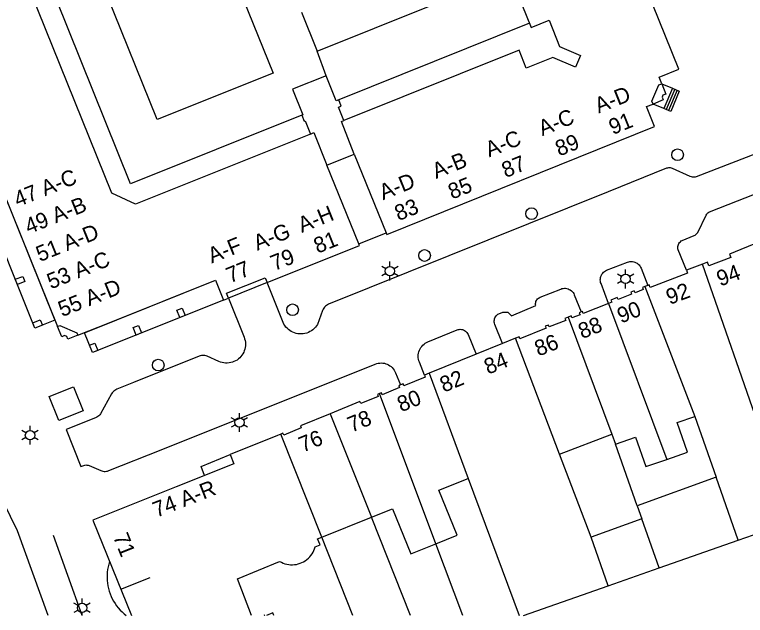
# Model space of a CAD drawing. Extents: x 122462 to 123306, y 485548 to 486417.
# Drawn here: x 122545.5 to 122615.4, y 485548.3 to 485605.8 of the extents above; entities that cross this region are included whole.
import ezdxf

# ---------------------------------------------------------------- set-up
doc = ezdxf.new("R2010")
doc.units = 0
for name, color, linetype in [('Level 1', 7, 'Continuous'), ('Level 10', 7, 'Continuous'), ('Level 11', 7, 'Continuous'), ('Level 17', 7, 'Continuous'), ('Level 19', 7, 'Continuous'), ('Level 2', 7, 'Continuous'), ('Level 22', 7, 'Continuous'), ('Level 23', 7, 'Continuous'), ('Level 30', 7, 'Continuous'), ('Level 31', 7, 'Continuous'), ('Level 33', 7, 'Continuous'), ('Level 34', 7, 'Continuous'), ('Level 4', 7, 'Continuous'), ('Level 5', 7, 'Continuous'), ('Level 50', 7, 'Continuous'), ('Level 53', 7, 'Continuous'), ('Level 58', 7, 'Continuous')]:
    doc.layers.add(name, color=color, linetype=linetype)

msp = doc.modelspace()

# ---------------------------------------------------------------- linework, layer by layer
at = {"layer": 'Level 1'}
for p, q in [((122575.382, 485591.416), (122578.002, 485592.476)), ((122578.002, 485592.476), (122581.051, 485584.94)), ((122578.431, 485583.88), (122575.382, 485591.416)), ((122611.32, 485581.939), (122609.771, 485581.351)), ((122606.063, 485579.896), (122605.789, 485579.789)), ((122593.42, 485574.85), (122592.19, 485574.351)), ((122592.19, 485574.351), (122589.647, 485573.319)), ((122589.647, 485573.319), (122585.17, 485571.499)), ((122585.17, 485571.499), (122584.719, 485571.316)), ((122610.57, 485567.374), (122612.608, 485561.561)), ((122597.639, 485563.756), (122602.628, 485565.653)), ((122602.628, 485565.653), (122602.978, 485564.715)), ((122600.66, 485555.809), (122597.639, 485563.756)), ((122612.608, 485561.561), (122605.066, 485558.816)), ((122588.903, 485561.433), (122593.763, 485548.322)), ((122605.066, 485558.816), (122605.517, 485557.576)), ((122574.9, 485555.807), (122579.65, 485557.716)), ((122605.517, 485557.576), (122600.66, 485555.809)), ((122607.166, 485552.871), (122614.725, 485555.521)), ((122602.289, 485551.162), (122607.166, 485552.871)), ((122594.188, 485548.322), (122602.289, 485551.162))]:
    msp.add_line(p, q, dxfattribs=at)
for points in [[(122560.028, 485629.679), (122559.989, 485629.769), (122553.479, 485627.159), (122546.969, 485624.549), (122547.73, 485622.658), (122534.62, 485617.34), (122533.779, 485615.38), (122539.073, 485602.225), (122537.16, 485601.456), (122537.361, 485600.955), (122537.78, 485601.123), (122540.672, 485593.931), (122542.652, 485589.007), (122542.233, 485588.839), (122542.435, 485588.338), (122544.349, 485589.107), (122549.63, 485575.969), (122549.863, 485576.064), (122551.487, 485575.365), (122551.58, 485575.13), (122554.564, 485576.331), (122564.72, 485580.417), (122565.489, 485578.499), (122565.978, 485578.697)], [(122573.81, 485594.395), (122557.098, 485587.683), (122554.825, 485588.725), (122546.352, 485609.8), (122547.264, 485612.128), (122563.98, 485618.83)], [(122602.121, 485617.777), (122591.348, 485613.442), (122594.91, 485604.592), (122596.627, 485605.283), (122597.643, 485602.76), (122599.649, 485601.906), (122599.174, 485600.79), (122596.981, 485601.724), (122594.456, 485600.707), (122593.773, 485602.426), (122577.019, 485595.681)], [(122607.401, 485599.206), (122607.147, 485599.836), (122609.049, 485600.6), (122602.121, 485617.777)], [(122575.306, 485599.961), (122572.097, 485598.676), (122573.07, 485596.244), (122572.978, 485596.207), (122573.216, 485595.613), (122573.308, 485595.65), (122573.81, 485594.395)], [(122577.019, 485595.681), (122576.509, 485596.953), (122576.761, 485597.054), (122576.519, 485597.657), (122576.268, 485597.557), (122575.306, 485599.961)], [(122606.582, 485597.267), (122606.472, 485597.54), (122607.137, 485599.1), (122607.401, 485599.206)], [(122581.051, 485584.94), (122581.11, 485584.789), (122606.719, 485595.1), (122605.951, 485597.013), (122606.582, 485597.267)], [(122619.721, 485585.023), (122619.651, 485585.191), (122618.861, 485584.881), (122619.023, 485584.487), (122616.917, 485583.665), (122616.751, 485584.061), (122613.871, 485582.911), (122614.001, 485582.571), (122611.901, 485581.771), (122611.777, 485582.115), (122611.32, 485581.939)], [(122569.667, 485580.181), (122578.489, 485583.729), (122578.431, 485583.88)], [(122609.771, 485581.351), (122609.872, 485581.086), (122606.308, 485579.715), (122606.217, 485579.958), (122606.063, 485579.896)], [(122565.978, 485578.697), (122565.793, 485579.158), (122569.482, 485580.642), (122569.667, 485580.181)], [(122605.789, 485579.789), (122605.558, 485579.695), (122605.632, 485579.51), (122604.857, 485579.201), (122604.783, 485579.386), (122604.456, 485579.255), (122604.53, 485579.069), (122603.228, 485578.55), (122603.154, 485578.736), (122602.548, 485578.494), (122602.622, 485578.309), (122602.314, 485578.186)], [(122602.314, 485578.186), (122599.894, 485577.22), (122599.82, 485577.405), (122599.711, 485577.362)], [(122599.711, 485577.362), (122599.524, 485577.287), (122599.598, 485577.101), (122598.823, 485576.792), (122598.749, 485576.978), (122598.45, 485576.858)], [(122598.45, 485576.858), (122598.151, 485576.739), (122598.225, 485576.553), (122596.657, 485575.927), (122596.583, 485576.113), (122596.271, 485575.989), (122596.345, 485575.803), (122593.836, 485574.802), (122593.762, 485574.987), (122593.42, 485574.85)], [(122584.719, 485571.316), (122584.795, 485571.131), (122582.759, 485570.295), (122582.683, 485570.48), (122582.435, 485570.378)], [(122582.435, 485570.378), (122582.256, 485570.305), (122582.332, 485570.119), (122580.688, 485569.444), (122580.611, 485569.63), (122580.414, 485569.549)], [(122580.414, 485569.549), (122580.218, 485569.469), (122580.294, 485569.283), (122578.626, 485568.598), (122578.55, 485568.784), (122575.708, 485567.617)], [(122575.708, 485567.617), (122572.867, 485566.45), (122572.941, 485566.271), (122571.263, 485565.577), (122571.187, 485565.76), (122570.975, 485565.666)], [(122607.881, 485563.253), (122609.863, 485563.948), (122608.871, 485566.779), (122610.57, 485567.374)], [(122570.975, 485565.666), (122570.679, 485565.534), (122566.138, 485563.713), (122566.491, 485562.831), (122560.984, 485560.625), (122553.002, 485557.426), (122556.698, 485548.322)], [(122602.978, 485564.715), (122604.907, 485565.39), (122605.899, 485562.559), (122607.881, 485563.253)], [(122614.725, 485555.521), (122619.84, 485557.314), (122617.817, 485563.163)], [(122585.811, 485555.18), (122587.834, 485555.992), (122586.101, 485560.307), (122588.903, 485561.433)], [(122579.65, 485557.716), (122581.675, 485558.529), (122583.408, 485554.214), (122585.811, 485555.18)], [(122568.164, 485548.322), (122566.834, 485551.818), (122570.87, 485553.489), (122571.033, 485553.401), (122571.202, 485553.327), (122571.376, 485553.267), (122571.555, 485553.22), (122571.737, 485553.189), (122571.921, 485553.172), (122572.106, 485553.169), (122572.29, 485553.182), (122572.473, 485553.209), (122572.653, 485553.251), (122572.829, 485553.307), (122573, 485553.376), (122573.165, 485553.46), (122573.322, 485553.556), (122573.472, 485553.665), (122573.612, 485553.785), (122573.742, 485553.916), (122573.862, 485554.057), (122573.969, 485554.207), (122574.064, 485554.366), (122574.147, 485554.531), (122574.215, 485554.703), (122574.27, 485554.879), (122574.73, 485555.079), (122574.502, 485555.647), (122574.9, 485555.807)], [(122569.447, 485548.322), (122569.434, 485548.355), (122569.351, 485548.322)], [(122570.308, 485548.322), (122570.213, 485548.559), (122569.621, 485548.322)]]:
    msp.add_lwpolyline(points, dxfattribs=at)
at = {"layer": 'Level 10'}
for points in [[(122606.582, 485597.267), (122606.472, 485597.54), (122607.137, 485599.1), (122607.401, 485599.206), (122607.799, 485598.209), (122607.527, 485598.101), (122607.453, 485597.929), (122607.559, 485597.66), (122606.582, 485597.267)], [(122547.469, 485575.809), (122542.435, 485588.338), (122544.349, 485589.107), (122549.386, 485576.581), (122547.469, 485575.809)], [(122552.969, 485573.479), (122552.206, 485575.382), (122564.72, 485580.417), (122565.489, 485578.499), (122552.969, 485573.479)], [(122550.623, 485574.746), (122550.519, 485575.006), (122550.303, 485575.098), (122550.026, 485574.987), (122549.63, 485575.969), (122549.863, 485576.064), (122551.487, 485575.365), (122551.58, 485575.13), (122550.623, 485574.746)], [(122563.678, 485561.704), (122563.373, 485562.573), (122566.138, 485563.713), (122566.491, 485562.831), (122563.678, 485561.704)]]:
    msp.add_lwpolyline(points, dxfattribs=at)
at = {"layer": 'Level 11'}
for p, q in [((122594.747, 485604.996), (122576.519, 485597.657)), ((122569.667, 485580.181), (122565.978, 485578.697))]:
    msp.add_line(p, q, dxfattribs=at)
for points in [[(122572.978, 485596.207), (122556.612, 485589.643), (122548.276, 485610.379), (122564.604, 485616.925)], [(122554.607, 485553.474), (122554.529, 485553.223), (122554.466, 485552.969), (122554.418, 485552.711), (122554.384, 485552.451), (122554.365, 485552.189), (122554.361, 485551.926), (122554.372, 485551.664), (122554.399, 485551.403), (122554.44, 485551.144), (122554.495, 485550.888), (122554.566, 485550.635), (122554.65, 485550.386), (122554.749, 485550.143), (122554.861, 485549.906), (122554.987, 485549.676), (122555.126, 485549.453), (122555.277, 485549.239), (122555.44, 485549.033), (122555.615, 485548.837), (122555.801, 485548.652), (122555.997, 485548.477), (122556.192, 485548.322)]]:
    msp.add_lwpolyline(points, dxfattribs=at)
at = {"layer": 'Level 17'}
for points in [[(122628.983, 485597.395), (122610.705, 485590.299), (122610.591, 485590.275), (122610.474, 485590.267), (122610.358, 485590.275), (122610.243, 485590.299), (122610.133, 485590.338), (122608.433, 485591.102), (122608.341, 485591.132), (122608.247, 485591.152), (122608.151, 485591.16), (122608.054, 485591.157), (122607.959, 485591.142), (122607.866, 485591.116), (122602.286, 485588.846), (122575.543, 485578.1), (122575.435, 485578.048)], [(122609.771, 485581.351), (122608.977, 485583.301), (122608.951, 485583.406), (122608.94, 485583.514), (122608.945, 485583.622), (122608.966, 485583.728), (122609.002, 485583.83), (122609.052, 485583.925), (122609.115, 485584.013), (122609.191, 485584.091), (122609.277, 485584.156), (122609.371, 485584.209), (122610.515, 485584.679), (122610.596, 485584.722), (122610.671, 485584.775), (122610.739, 485584.837), (122610.798, 485584.906), (122610.849, 485584.983), (122611.664, 485586.64), (122611.71, 485586.716), (122611.765, 485586.786), (122611.829, 485586.848), (122611.9, 485586.901), (122611.978, 485586.945), (122630.24, 485594.127)], [(122602.314, 485578.186), (122601.6, 485580.081), (122601.565, 485580.192), (122601.542, 485580.307), (122601.534, 485580.424), (122601.539, 485580.54), (122601.557, 485580.656), (122601.589, 485580.768), (122601.634, 485580.876), (122601.691, 485580.978), (122601.759, 485581.073), (122601.839, 485581.159), (122601.927, 485581.235), (122602.024, 485581.3), (122602.128, 485581.354), (122604.133, 485582.127), (122604.248, 485582.164), (122604.367, 485582.186), (122604.487, 485582.194), (122604.608, 485582.187), (122604.727, 485582.166), (122604.843, 485582.131), (122604.953, 485582.082), (122605.057, 485582.02), (122605.152, 485581.946), (122605.238, 485581.861), (122605.313, 485581.766), (122605.376, 485581.663), (122605.426, 485581.553), (122606.063, 485579.896)], [(122575.435, 485578.048), (122575.333, 485577.984), (122575.24, 485577.908), (122575.157, 485577.822), (122575.084, 485577.726), (122575.024, 485577.622), (122574.976, 485577.512), (122574.491, 485576.171), (122574.398, 485576.03), (122574.292, 485575.898), (122574.175, 485575.776), (122574.048, 485575.665), (122573.911, 485575.566), (122573.765, 485575.48), (122573.612, 485575.408), (122573.454, 485575.35), (122573.291, 485575.306), (122573.124, 485575.277), (122572.956, 485575.263), (122572.787, 485575.265), (122572.618, 485575.281), (122572.453, 485575.313), (122572.29, 485575.36), (122572.133, 485575.422), (122571.981, 485575.497), (122571.838, 485575.586), (122571.702, 485575.687), (122571.577, 485575.8), (122571.462, 485575.924), (122571.359, 485576.058), (122571.268, 485576.201), (122571.191, 485576.351), (122569.667, 485580.181)], [(122592.19, 485574.351), (122591.448, 485576.179), (122591.414, 485576.283), (122591.394, 485576.39), (122591.389, 485576.499), (122591.399, 485576.607), (122591.423, 485576.713), (122591.462, 485576.815), (122591.514, 485576.911), (122591.579, 485576.999), (122591.655, 485577.077), (122591.742, 485577.144), (122591.836, 485577.198), (122592.197, 485577.352), (122592.7, 485577.335), (122593.027, 485577.007), (122595.367, 485577.968), (122595.348, 485578.066), (122595.343, 485578.165), (122595.353, 485578.264), (122595.378, 485578.36), (122595.417, 485578.452), (122595.469, 485578.537), (122595.533, 485578.613), (122595.608, 485578.678), (122595.691, 485578.732), (122595.782, 485578.773), (122597.745, 485579.561), (122597.859, 485579.599), (122597.977, 485579.623), (122598.097, 485579.632), (122598.217, 485579.627), (122598.336, 485579.607), (122598.452, 485579.574), (122598.562, 485579.527), (122598.666, 485579.467), (122598.763, 485579.394), (122598.849, 485579.311), (122598.926, 485579.218), (122598.99, 485579.117), (122599.042, 485579.008), (122599.711, 485577.362)], [(122565.978, 485578.697), (122567.469, 485574.94), (122567.523, 485574.785), (122567.563, 485574.626), (122567.588, 485574.463), (122567.599, 485574.299), (122567.594, 485574.135), (122567.574, 485573.972), (122567.54, 485573.811), (122567.491, 485573.655), (122567.428, 485573.503), (122567.351, 485573.358), (122567.262, 485573.22), (122567.16, 485573.091), (122567.047, 485572.972), (122566.924, 485572.863), (122566.791, 485572.766), (122566.65, 485572.682), (122566.502, 485572.611), (122566.348, 485572.554), (122566.189, 485572.511), (122566.027, 485572.483), (122565.864, 485572.469), (122565.699, 485572.471), (122565.536, 485572.488), (122565.375, 485572.519), (122565.217, 485572.565), (122565.064, 485572.625), (122563.946, 485573.125), (122563.839, 485573.166), (122563.727, 485573.194), (122563.613, 485573.209), (122563.499, 485573.212), (122563.384, 485573.201), (122563.272, 485573.177), (122563.163, 485573.14), (122556.902, 485570.611), (122555.3, 485569.964), (122555.198, 485569.916), (122555.102, 485569.858), (122555.014, 485569.788), (122554.934, 485569.709), (122554.863, 485569.622), (122554.803, 485569.527), (122553.732, 485567.626), (122553.658, 485567.525), (122553.573, 485567.433), (122553.477, 485567.353), (122553.371, 485567.286), (122553.258, 485567.232), (122550.442, 485566.104), (122551.846, 485562.573), (122552.131, 485562.676), (122552.232, 485562.704), (122552.336, 485562.717), (122552.441, 485562.714), (122552.545, 485562.695), (122552.644, 485562.661), (122553.755, 485562.184), (122553.86, 485562.146), (122553.97, 485562.119), (122554.081, 485562.105), (122554.193, 485562.104), (122554.305, 485562.115), (122554.415, 485562.139), (122554.521, 485562.175), (122559.531, 485564.18), (122580.015, 485572.375), (122580.154, 485572.423), (122580.296, 485572.457), (122580.442, 485572.477), (122580.588, 485572.482), (122580.735, 485572.473), (122580.88, 485572.45), (122581.022, 485572.413), (122581.159, 485572.362), (122581.291, 485572.298), (122581.416, 485572.222), (122581.533, 485572.133), (122581.641, 485572.034), (122581.739, 485571.924), (122581.825, 485571.806), (122581.899, 485571.679), (122581.961, 485571.546), (122582.435, 485570.378)], [(122584.719, 485571.316), (122584.231, 485572.549), (122584.182, 485572.688), (122584.148, 485572.83), (122584.127, 485572.976), (122584.121, 485573.123), (122584.129, 485573.269), (122584.151, 485573.414), (122584.188, 485573.557), (122584.238, 485573.695), (122584.302, 485573.827), (122584.378, 485573.953), (122584.466, 485574.07), (122584.565, 485574.179), (122584.674, 485574.277), (122584.793, 485574.364), (122584.919, 485574.439), (122585.052, 485574.501), (122587.838, 485575.642), (122587.937, 485575.675), (122588.04, 485575.695), (122588.145, 485575.702), (122588.25, 485575.694), (122588.352, 485575.673), (122588.451, 485575.639), (122588.545, 485575.592), (122588.632, 485575.533), (122588.71, 485575.464), (122588.779, 485575.384), (122588.836, 485575.296), (122588.882, 485575.202), (122589.647, 485573.319)], [(122549.754, 485566.96), (122548.825, 485569.28), (122551.145, 485570.21), (122552.075, 485567.889), (122549.754, 485566.96)], [(122548.73, 485548.322), (122545.812, 485556.412), (122539.654, 485568.949), (122539.59, 485569.199)], [(122551.993, 485548.322), (122549.235, 485555.977)]]:
    msp.add_lwpolyline(points, dxfattribs=at)
at = {"layer": 'Level 19'}
for p, q in [((122605.066, 485558.816), (122602.978, 485564.715)), ((122583.39, 485548.322), (122579.65, 485557.716)), ((122588.386, 485548.322), (122585.811, 485555.18))]:
    msp.add_line(p, q, dxfattribs=at)
for points in [[(122559.163, 485595.778), (122554.344, 485607.763), (122565.417, 485612.215), (122570.235, 485600.229), (122559.163, 485595.778)], [(122577.88, 485548.322), (122574.9, 485555.807)]]:
    msp.add_lwpolyline(points, dxfattribs=at)
at = {"layer": 'Level 2'}
msp.add_line((122572.962, 485606.043), (122574.456, 485602.333), dxfattribs=at)
msp.add_lwpolyline([(122574.456, 485602.333), (122591.061, 485609.016), (122589.567, 485612.726), (122576.324, 485607.396)], dxfattribs=at)
at = {"layer": 'Level 22'}
msp.add_line((122575.306, 485599.961), (122574.456, 485602.333), dxfattribs=at)
at = {"layer": 'Level 23'}
msp.add_line((122578.431, 485583.88), (122581.051, 485584.94), dxfattribs=at)
at = {"layer": 'Level 30'}
for p, q in [((122607.401, 485599.206), (122608.441, 485598.768)), ((122608.441, 485598.768), (122607.622, 485596.829)), ((122607.622, 485596.829), (122606.582, 485597.267))]:
    msp.add_line(p, q, dxfattribs=at)
at = {"layer": 'Level 31'}
msp.add_lwpolyline([(122608.441, 485598.768), (122609.085, 485598.495), (122608.266, 485596.556), (122607.622, 485596.829)], dxfattribs=at)
at = {"layer": 'Level 33'}
for p, q in [((122608.656, 485598.677), (122607.837, 485596.738)), ((122608.87, 485598.586), (122608.051, 485596.647))]:
    msp.add_line(p, q, dxfattribs=at)
at = {"layer": 'Level 34'}
for points in [[(122545.792, 485579.987), (122545.591, 485580.488), (122546.297, 485580.772), (122546.498, 485580.271), (122545.792, 485579.987)], [(122561.334, 485576.835), (122561.05, 485577.54), (122561.543, 485577.737), (122561.827, 485577.032), (122561.334, 485576.835)], [(122547.469, 485575.809), (122547.269, 485576.313), (122547.975, 485576.597), (122548.177, 485576.095), (122547.469, 485575.809)], [(122557.148, 485575.156), (122556.864, 485575.861), (122557.366, 485576.062), (122557.649, 485575.357), (122557.148, 485575.156)], [(122552.969, 485573.479), (122552.687, 485574.186), (122553.189, 485574.387), (122553.472, 485573.682), (122552.969, 485573.479)]]:
    msp.add_lwpolyline(points, dxfattribs=at)
at = {"layer": 'Level 4'}
for p, q in [((122617.817, 485563.163), (122611.32, 485581.939)), ((122605.789, 485579.789), (122610.57, 485567.374)), ((122598.45, 485576.858), (122602.628, 485565.653)), ((122597.639, 485563.756), (122593.42, 485574.85)), ((122585.17, 485571.499), (122588.903, 485561.433)), ((122585.811, 485555.18), (122580.414, 485569.549)), ((122575.708, 485567.617), (122579.65, 485557.716)), ((122574.9, 485555.807), (122570.975, 485565.666)), ((122614.725, 485555.521), (122612.608, 485561.561)), ((122607.166, 485552.871), (122605.517, 485557.576)), ((122602.289, 485551.162), (122600.66, 485555.809))]:
    msp.add_line(p, q, dxfattribs=at)
msp.add_lwpolyline([(122578.002, 485592.476), (122576.768, 485595.58), (122577.019, 485595.681)], dxfattribs=at)
at = {"layer": 'Level 5'}
for p, q in [((122602.314, 485578.186), (122607.881, 485563.253)), ((122555.685, 485550.819), (122558.495, 485551.944))]:
    msp.add_line(p, q, dxfattribs=at)
msp.add_lwpolyline([(122573.81, 485594.395), (122574.153, 485594.533), (122575.382, 485591.416)], dxfattribs=at)
at = {"layer": 'Level 50'}
for p, q in [((122581.416, 485581.73), (122581.416, 485582.18)), ((122581.026, 485581.505), (122580.636, 485581.73)), ((122582.195, 485581.73), (122581.805, 485581.505)), ((122603.951, 485580.973), (122603.951, 485581.423)), ((122581.026, 485581.055), (122580.636, 485580.83)), ((122581.416, 485580.38), (122581.416, 485580.83)), ((122582.195, 485580.83), (122581.805, 485581.055)), ((122603.561, 485580.748), (122603.171, 485580.973)), ((122604.73, 485580.973), (122604.34, 485580.748)), ((122603.561, 485580.298), (122603.171, 485580.073)), ((122603.951, 485579.623), (122603.951, 485580.073)), ((122604.73, 485580.073), (122604.34, 485580.298)), ((122566.634, 485567.014), (122566.244, 485567.239)), ((122567.024, 485567.239), (122567.024, 485567.689)), ((122567.803, 485567.239), (122567.413, 485567.014)), ((122546.996, 485566.014), (122546.996, 485566.464)), ((122566.634, 485566.564), (122566.244, 485566.339)), ((122567.803, 485566.339), (122567.413, 485566.564)), ((122546.606, 485565.789), (122546.216, 485566.014)), ((122547.775, 485566.014), (122547.385, 485565.789)), ((122567.024, 485565.889), (122567.024, 485566.339)), ((122546.606, 485565.339), (122546.216, 485565.114)), ((122546.996, 485564.664), (122546.996, 485565.114)), ((122547.775, 485565.114), (122547.385, 485565.339)), ((122551.977, 485549.491), (122551.977, 485549.941)), ((122551.587, 485549.266), (122551.197, 485549.491)), ((122552.756, 485549.491), (122552.366, 485549.266)), ((122551.587, 485548.816), (122551.197, 485548.591)), ((122551.977, 485548.322), (122551.977, 485548.591)), ((122552.756, 485548.591), (122552.366, 485548.816))]:
    msp.add_line(p, q, dxfattribs=at)
for centre in [(122581.416, 485581.28), (122603.951, 485580.523), (122567.024, 485566.789), (122546.996, 485565.564), (122551.977, 485549.041)]:
    msp.add_circle(centre, 0.45, dxfattribs=at)
at = {"layer": 'Level 53'}
for centre in [(122608.92, 485592.409), (122594.961, 485586.771), (122584.73, 485582.769), (122572.102, 485577.57), (122559.26, 485572.279)]:
    msp.add_circle(centre, 0.56, dxfattribs=at)

# ---------------------------------------------------------------- texts
at = {"layer": 'Level 58'}
for s, rotation, p in [('A-D', 21.92859, (122601.37, 485596.354)), ('A-C', 21.92859, (122595.982, 485594.185)), ('91', 21.92859, (122602.721, 485594.299)), ('A-C', 21.92859, (122590.904, 485592.141)), ('89', 21.92859, (122597.599, 485592.237)), ('A-B', 21.92859, (122585.826, 485590.095)), ('87', 21.92859, (122592.477, 485590.175)), ('47 A-C', 21.88877, (122545.828, 485587.386)), ('A-D', 21.92859, (122580.762, 485588.058)), ('85', 21.92859, (122587.355, 485588.113)), ('49 A-B', 21.92178, (122546.871, 485584.796)), ('83', 21.92859, (122582.233, 485586.051)), ('A-H', 21.91551, (122572.988, 485584.923)), ('51 A-D', 21.90062, (122547.94, 485582.136)), ('A-G', 21.91551, (122568.733, 485583.211)), ('81', 21.91551, (122574.501, 485582.934)), ('A-F', 21.91379, (122564.375, 485581.993)), ('79', 21.91551, (122570.367, 485581.271)), ('53 A-C', 21.89454, (122548.991, 485579.52)), ('77', 21.91379, (122566.123, 485580.099)), ('94', 20.36594, (122612.992, 485579.789)), ('55 A-D', 21.87971, (122550.058, 485576.866)), ('92', 20.36594, (122608.163, 485578.034)), ('90', 21.75303, (122603.514, 485576.245)), ('88', 21.75303, (122599.79, 485574.757)), ('86', 21.75303, (122595.615, 485573.091)), ('84', 22.28817, (122590.802, 485571.354)), ('82', 22.28817, (122586.568, 485569.634)), ('80', 22.28817, (122582.49, 485567.755)), ('78', 22.28817, (122577.737, 485565.807)), ('76', 22.28817, (122573.082, 485563.898)), ('74 A-R', 21.18864, (122559.094, 485557.668)), ('71', 291.82918, (122554.911, 485555.859))]:
    msp.add_text(s, height=1.5, rotation=rotation, dxfattribs=at).set_placement(p)

doc.saveas('drawing.dxf')
